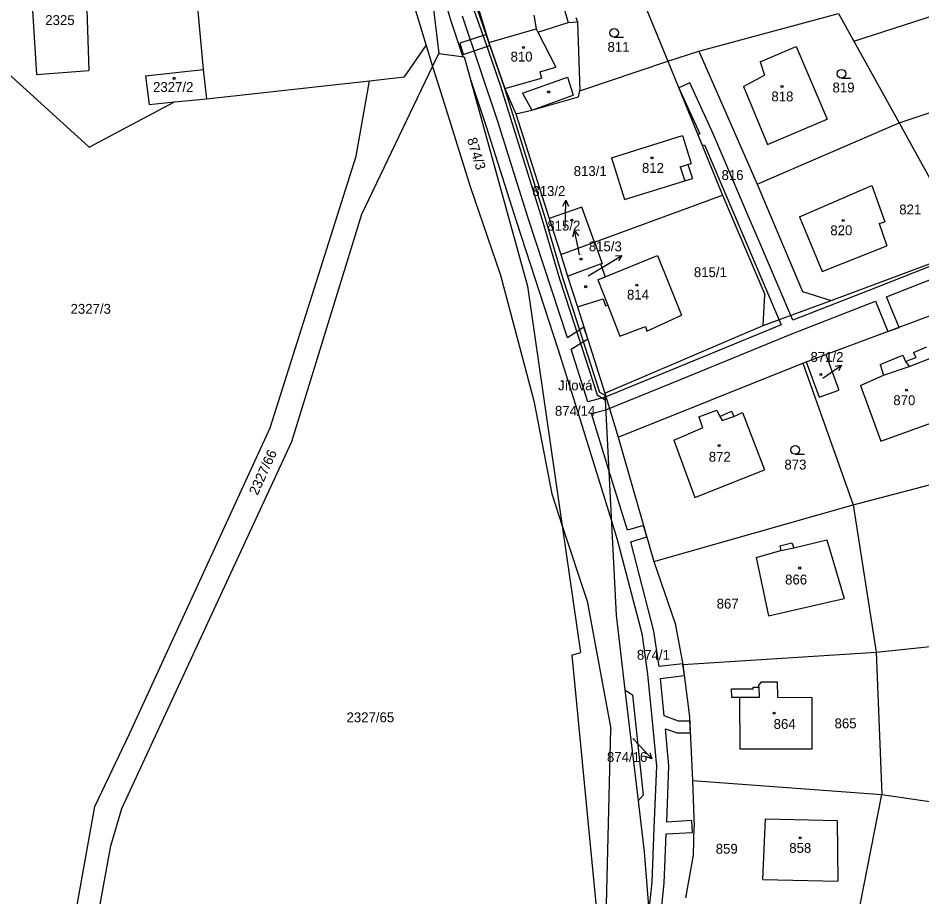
# Model space of a CAD drawing. Extents: x -785744 to -782822, y -1067550 to -1063910.
# Drawn here: x -783615 to -783459.2, y -1066330.5 to -1066179.1 of the extents above; entities that cross this region are included whole.
import ezdxf

# ---------------------------------------------------------------- set-up
doc = ezdxf.new("R2010")
doc.units = 0
for name, color, linetype in [('Hranice parcel', 7, 'Continuous'), ('Parcelní čísla', 7, 'Continuous'), ('Pop_ČP_popisy', 7, 'Continuous'), ('Vnitřní kresba', 7, 'Continuous'), ('Věcná břemena k části', 7, 'Continuous'), ('Značky budov', 7, 'Continuous'), ('Značky kultur', 7, 'Continuous')]:
    doc.layers.add(name, color=color, linetype=linetype)

msp = doc.modelspace()

# ---------------------------------------------------------------- linework, layer by layer
at = {"layer": 'Hranice parcel'}
for p, q in [((-783529.23, -1066195.59), (-783523.47, -1066213.6)), ((-783517.83, -1066211.66), (-783523.47, -1066213.6)), ((-783515.68, -1066217.69), (-783517.83, -1066211.66)), ((-783523.47, -1066213.6), (-783521.48, -1066219.82)), ((-783492.01, -1066296.13), (-783492.05, -1066294.64)), ((-783492.05, -1066294.64), (-783488.33, -1066294.66)), ((-783488.34, -1066294.36), (-783487.34, -1066294.34)), ((-783488.33, -1066294.66), (-783488.34, -1066294.36)), ((-783487.35, -1066294.06), (-783486.89, -1066293.44)), ((-783487.34, -1066294.34), (-783487.35, -1066294.06)), ((-783486.89, -1066293.44), (-783484.18, -1066293.42)), ((-783484.18, -1066293.42), (-783484.13, -1066296.07)), ((-783490.61, -1066296.14), (-783492.01, -1066296.13)), ((-783490.57, -1066305.05), (-783490.61, -1066296.14)), ((-783484.13, -1066296.07), (-783478.19, -1066296.15)), ((-783478.19, -1066296.15), (-783478.23, -1066305.04)), ((-783478.23, -1066305.04), (-783490.57, -1066305.05))]:
    msp.add_line(p, q, dxfattribs=at)
for points in [[(-783549.74, -1066167.15), (-783544.69, -1066183.8)], [(-783544.31, -1066169.87), (-783542.49, -1066185.18)], [(-783612.94, -1066171.22), (-783611.84, -1066188.79)], [(-783603.41, -1066170.63), (-783602.83, -1066188.08)], [(-783536.11, -1066175.97), (-783533.87, -1066183.27)], [(-783507.69, -1066175.1), (-783503.03, -1066186.51)], [(-783584.15, -1066176.59), (-783583.09, -1066187.93)], [(-783470.99, -1066183.03), (-783453.33, -1066177.34)], [(-783518.87, -1066178.98), (-783518.6, -1066179.71)], [(-783497.69, -1066184.76), (-783473.62, -1066178.28)], [(-783473.62, -1066178.28), (-783470.99, -1066183.03)], [(-783533.87, -1066183.27), (-783525.72, -1066180.91)], [(-783525.72, -1066180.91), (-783525.41, -1066181.52)], [(-783525.41, -1066181.52), (-783520.19, -1066179.81)], [(-783520.19, -1066179.81), (-783518.6, -1066179.71)], [(-783518.6, -1066179.71), (-783518.2, -1066191.59)], [(-783548.42, -1066189.19), (-783544.69, -1066183.8)], [(-783544.69, -1066183.8), (-783543.56, -1066187.4)], [(-783533.87, -1066183.27), (-783531.11, -1066191.22)], [(-783487.11, -1066186.59), (-783480.88, -1066183.97)], [(-783480.88, -1066183.97), (-783475.57, -1066196.46)], [(-783470.99, -1066183.03), (-783463.17, -1066197.11)], [(-783543.56, -1066187.4), (-783542.49, -1066185.18)], [(-783542.49, -1066185.18), (-783538.12, -1066185.77)], [(-783538.12, -1066185.77), (-783527.19, -1066225.28)], [(-783503.03, -1066186.51), (-783497.69, -1066184.76)], [(-783497.69, -1066184.76), (-783487.64, -1066207.66)], [(-783618.7, -1066186.84), (-783602.77, -1066201.32)], [(-783518.2, -1066191.59), (-783503.03, -1066186.51)], [(-783503.03, -1066186.51), (-783493.58, -1066209.6)], [(-783487.11, -1066186.59), (-783486.37, -1066188.92)], [(-783463.17, -1066197.11), (-783431.59, -1066186.6)], [(-783611.84, -1066188.79), (-783602.83, -1066188.08)], [(-783593.04, -1066189.04), (-783583.09, -1066187.93)], [(-783583.09, -1066187.93), (-783582.52, -1066192.96)], [(-783555.77, -1066212.85), (-783543.56, -1066187.4)], [(-783543.56, -1066187.4), (-783541.85, -1066192.82)], [(-783593.04, -1066189.04), (-783592.44, -1066193.97)], [(-783582.52, -1066192.96), (-783554.46, -1066189.86)], [(-783556.73, -1066202.84), (-783554.46, -1066189.86)], [(-783554.46, -1066189.86), (-783548.42, -1066189.19)], [(-783489.99, -1066190.84), (-783486.37, -1066188.92)], [(-783531.11, -1066191.22), (-783529.23, -1066195.59)], [(-783518.41, -1066192.66), (-783518.2, -1066191.59)], [(-783489.99, -1066190.84), (-783485.85, -1066200.87)], [(-783602.77, -1066201.32), (-783588.06, -1066193.52)], [(-783592.44, -1066193.97), (-783588.06, -1066193.52)], [(-783588.06, -1066193.52), (-783582.52, -1066192.96)], [(-783541.85, -1066192.82), (-783537.08, -1066208.07)], [(-783526.47, -1066194.94), (-783518.41, -1066192.66)], [(-783529.23, -1066195.59), (-783526.47, -1066194.94)], [(-783485.85, -1066200.87), (-783475.57, -1066196.46)], [(-783487.64, -1066207.66), (-783463.17, -1066197.11)], [(-783463.17, -1066197.11), (-783451.13, -1066218.9)], [(-783512.74, -1066203.14), (-783500.51, -1066199.32)], [(-783500.51, -1066199.32), (-783499.01, -1066204.11)], [(-783571.56, -1066249.69), (-783556.73, -1066202.84)], [(-783512.74, -1066203.14), (-783510.49, -1066210.3)], [(-783499.57, -1066204.29), (-783499.01, -1066204.11)], [(-783499.57, -1066204.29), (-783498.78, -1066206.71)], [(-783510.49, -1066210.3), (-783500.12, -1066207.12)], [(-783500.12, -1066207.12), (-783498.78, -1066206.71)], [(-783537.08, -1066208.07), (-783531.84, -1066223.35)], [(-783487.64, -1066207.66), (-783479.79, -1066226.17)], [(-783480.34, -1066213.33), (-783467.84, -1066207.94)], [(-783467.84, -1066207.94), (-783465.65, -1066214.15)], [(-783515.68, -1066217.69), (-783493.58, -1066209.6)], [(-783493.58, -1066209.6), (-783486.28, -1066226.7)], [(-783567.8, -1066252.03), (-783555.77, -1066212.85)], [(-783480.34, -1066213.33), (-783476.4, -1066222.76)], [(-783466.61, -1066214.49), (-783465.65, -1066214.15)], [(-783466.61, -1066214.49), (-783465.27, -1066218.32)], [(-783521.48, -1066219.82), (-783515.68, -1066217.69)], [(-783515.68, -1066217.69), (-783514.34, -1066221.34)], [(-783476.4, -1066222.76), (-783465.27, -1066218.32)], [(-783521.48, -1066219.82), (-783520.3, -1066223.52)], [(-783513.81, -1066223.66), (-783504.81, -1066219.99)], [(-783504.81, -1066219.99), (-783500.68, -1066230.23)], [(-783474.85, -1066227.74), (-783451.13, -1066218.9)], [(-783520.3, -1066223.52), (-783514.62, -1066221.44)], [(-783514.62, -1066221.44), (-783514.34, -1066221.34)], [(-783514.62, -1066221.44), (-783513.81, -1066223.66)], [(-783531.84, -1066223.35), (-783526.1, -1066245.01)], [(-783520.3, -1066223.52), (-783518.6, -1066228.85)], [(-783515.06, -1066224.17), (-783513.81, -1066223.66)], [(-783515.06, -1066224.17), (-783513.37, -1066228.51)], [(-783527.19, -1066225.28), (-783521.22, -1066266.55)], [(-783479.79, -1066226.17), (-783474.85, -1066227.74)], [(-783518.6, -1066228.85), (-783514.17, -1066227.44)], [(-783514.17, -1066227.44), (-783513.78, -1066228.64)], [(-783486.62, -1066232.06), (-783486.28, -1066226.7)], [(-783486.62, -1066232.06), (-783474.85, -1066227.74)], [(-783518.6, -1066228.85), (-783513.86, -1066243.69)], [(-783513.78, -1066228.64), (-783513.37, -1066228.51)], [(-783513.37, -1066228.51), (-783511.28, -1066233.89)], [(-783506.63, -1066233.01), (-783500.68, -1066230.23)], [(-783475.82, -1066237.06), (-783457.28, -1066230.16)], [(-783513.86, -1066243.69), (-783486.62, -1066232.06)], [(-783511.28, -1066233.89), (-783506.9, -1066232.21)], [(-783506.9, -1066232.21), (-783506.63, -1066233.01)], [(-783479.2, -1066238.32), (-783475.82, -1066237.06)], [(-783475.82, -1066237.06), (-783473.56, -1066243.16)], [(-783466.44, -1066238.75), (-783462.51, -1066237.15)], [(-783462.51, -1066237.15), (-783462.04, -1066238.27)], [(-783460.67, -1066236.69), (-783458.36, -1066235.74)], [(-783460.67, -1066236.69), (-783460.31, -1066237.56)], [(-783511.58, -1066251.28), (-783479.76, -1066238.53)], [(-783479.76, -1066238.53), (-783479.2, -1066238.32)], [(-783479.76, -1066238.53), (-783471.08, -1066262.95)], [(-783479.2, -1066238.32), (-783476.93, -1066244.41)], [(-783466.44, -1066238.75), (-783465.86, -1066240.59)], [(-783462.04, -1066238.27), (-783460.31, -1066237.56)], [(-783469.84, -1066242.38), (-783465.86, -1066240.59)], [(-783476.93, -1066244.41), (-783473.56, -1066243.16)], [(-783469.84, -1066242.38), (-783466.3, -1066251.98)], [(-783513.86, -1066243.69), (-783511.93, -1066281.94)], [(-783526.1, -1066245.01), (-783523.03, -1066261.04)], [(-783497.66, -1066247.78), (-783494.57, -1066246.61)], [(-783497.66, -1066247.78), (-783497.04, -1066249.66)], [(-783494.57, -1066246.61), (-783494.04, -1066247.73)], [(-783494.04, -1066247.73), (-783492.08, -1066246.81)], [(-783492.08, -1066246.81), (-783491.64, -1066247.74)], [(-783491.64, -1066247.74), (-783490.17, -1066247.05)], [(-783490.17, -1066247.05), (-783486.35, -1066256.93)], [(-783466.3, -1066251.98), (-783453.9, -1066247.51)], [(-783501.98, -1066251.81), (-783497.04, -1066249.66)], [(-783595.81, -1066302.38), (-783571.56, -1066249.69)], [(-783597.1, -1066315.28), (-783567.8, -1066252.03)], [(-783511.58, -1066251.28), (-783505.44, -1066272.69)], [(-783501.98, -1066251.81), (-783498.36, -1066261.69)], [(-783471.08, -1066262.95), (-783440.18, -1066254.85)], [(-783498.36, -1066261.69), (-783486.35, -1066256.93)], [(-783523.03, -1066261.04), (-783521.22, -1066266.55)], [(-783505.44, -1066272.69), (-783471.08, -1066262.95)], [(-783471.08, -1066262.95), (-783467.11, -1066288.33)], [(-783521.22, -1066266.55), (-783518.06, -1066288.38)], [(-783483.73, -1066269.99), (-783481.64, -1066269.49)], [(-783481.64, -1066269.49), (-783481.33, -1066270.34)], [(-783481.33, -1066270.34), (-783475.6, -1066268.96)], [(-783475.6, -1066268.96), (-783472.66, -1066279.05)], [(-783487.79, -1066271.99), (-783483.54, -1066270.8)], [(-783483.73, -1066269.99), (-783483.54, -1066270.8)], [(-783505.44, -1066272.69), (-783501.77, -1066283.36)], [(-783487.79, -1066271.99), (-783485.65, -1066282.05)], [(-783485.65, -1066282.05), (-783472.66, -1066279.05)], [(-783511.93, -1066281.94), (-783510.41, -1066294.81)], [(-783501.77, -1066283.36), (-783500.42, -1066290.47)], [(-783467.11, -1066288.33), (-783435.29, -1066285.01)], [(-783519.58, -1066288.85), (-783518.06, -1066288.38)], [(-783500.42, -1066290.47), (-783467.11, -1066288.33)], [(-783467.11, -1066288.33), (-783466.13, -1066312.85)], [(-783519.58, -1066288.85), (-783515.15, -1066334.59)], [(-783500.42, -1066290.47), (-783499.27, -1066299.45)], [(-783510.41, -1066294.81), (-783508.15, -1066313.93)], [(-783510.41, -1066294.81), (-783509.14, -1066295.67)], [(-783509.14, -1066295.67), (-783507.3, -1066312.98)], [(-783499.27, -1066299.45), (-783498.76, -1066310.45)], [(-783601.77, -1066314.92), (-783595.81, -1066302.38)], [(-783498.76, -1066310.45), (-783498.51, -1066318.4)], [(-783498.76, -1066310.45), (-783466.13, -1066312.85)], [(-783508.15, -1066313.93), (-783507.3, -1066312.98)], [(-783471.11, -1066337.99), (-783466.13, -1066312.85)], [(-783466.13, -1066312.85), (-783437.05, -1066317.1)], [(-783611.06, -1066366.84), (-783601.77, -1066314.92)], [(-783508.15, -1066313.93), (-783507.12, -1066322.7)], [(-783599.03, -1066321.69), (-783597.1, -1066315.28)], [(-783486.68, -1066327.47), (-783486.21, -1066317.03)], [(-783486.21, -1066317.03), (-783473.82, -1066317.32)], [(-783473.82, -1066317.32), (-783473.72, -1066327.76)], [(-783498.59, -1066323.28), (-783498.51, -1066318.4)], [(-783603.25, -1066345.01), (-783599.03, -1066321.69)], [(-783507.12, -1066322.7), (-783505.59, -1066341.49)], [(-783499.91, -1066330.66), (-783498.59, -1066323.28)], [(-783486.68, -1066327.47), (-783473.72, -1066327.76)]]:
    msp.add_lwpolyline(points, dxfattribs=at)
at = {"layer": 'Pop_ČP_popisy'}
for p, q in [((-783520.66, -1066213.47), (-783520.61, -1066210.47)), ((-783518.49, -1066218.63), (-783519.09, -1066215.69)), ((-783513.5, -1066221.5), (-783510.93, -1066219.95)), ((-783475.55, -1066240.61), (-783473.1, -1066238.88)), ((-783507.84, -1066304.49), (-783505.8, -1066306.69))]:
    msp.add_line(p, q, dxfattribs=at)
for points in [[(-783521.12, -1066211.46), (-783520.61, -1066210.47), (-783520.12, -1066211.48)], [(-783520.69, -1066215.26), (-783520.66, -1066213.47)], [(-783519.38, -1066216.77), (-783519.09, -1066215.69), (-783518.4, -1066216.57)], [(-783518.23, -1066219.87), (-783518.49, -1066218.63)], [(-783512.05, -1066220.04), (-783510.93, -1066219.95), (-783511.53, -1066220.89)], [(-783516.75, -1066223.47), (-783513.5, -1066221.5)], [(-783474.2, -1066239.05), (-783473.1, -1066238.88), (-783473.63, -1066239.87)], [(-783476.31, -1066241.14), (-783475.55, -1066240.61)], [(-783509.03, -1066303.2), (-783507.84, -1066304.49)], [(-783506.11, -1066305.62), (-783505.8, -1066306.69), (-783506.85, -1066306.3)]]:
    msp.add_lwpolyline(points, dxfattribs=at)
at = {"layer": 'Vnitřní kresba'}
for p, q in [((-783487.34, -1066294.34), (-783487.3, -1066296.13)), ((-783487.3, -1066296.13), (-783490.61, -1066296.14))]:
    msp.add_line(p, q, dxfattribs=at)
for points in [[(-783521.04, -1066176.92), (-783520.19, -1066179.81)], [(-783526.1, -1066178.55), (-783525.72, -1066180.91)], [(-783525.41, -1066181.52), (-783522.35, -1066187.55)], [(-783525.1, -1066188.34), (-783522.35, -1066187.55)], [(-783525.1, -1066188.34), (-783524.8, -1066189.41)], [(-783531.11, -1066191.22), (-783524.8, -1066189.41)], [(-783528.08, -1066192), (-783520.33, -1066189.25)], [(-783520.33, -1066189.25), (-783519.33, -1066192.33)], [(-783528.08, -1066192), (-783526.47, -1066194.94)], [(-783526.47, -1066194.94), (-783519.33, -1066192.33)], [(-783500.9, -1066204.7), (-783499.57, -1066204.29)], [(-783500.9, -1066204.7), (-783500.12, -1066207.12)], [(-783462.04, -1066238.27), (-783461.45, -1066239.09)], [(-783461.45, -1066239.09), (-783457.6, -1066237.6)], [(-783465.86, -1066240.59), (-783461.45, -1066239.09)], [(-783513.86, -1066243.69), (-783511.58, -1066251.28)], [(-783494.04, -1066247.73), (-783493.66, -1066248.38)], [(-783493.66, -1066248.38), (-783491.64, -1066247.74)], [(-783521.22, -1066266.55), (-783516.95, -1066279.53)], [(-783483.54, -1066270.8), (-783481.33, -1066270.34)], [(-783516.95, -1066279.53), (-783512.82, -1066301.53)], [(-783513.67, -1066334.11), (-783512.82, -1066301.53)]]:
    msp.add_lwpolyline(points, dxfattribs=at)
at = {"layer": 'Věcná břemena k části'}
for points in [[(-783544.08, -1066166.98), (-783540.5, -1066179.36)], [(-783536.46, -1066177.64), (-783534, -1066184.59)], [(-783531.11, -1066191.22), (-783535.78, -1066177.77)], [(-783540.5, -1066179.36), (-783538.36, -1066185.74)], [(-783532.34, -1066196.88), (-783538.44, -1066178.72)], [(-783534.29, -1066181.91), (-783538.89, -1066183.4)], [(-783533.87, -1066183.27), (-783534.29, -1066181.91)], [(-783538.89, -1066183.4), (-783538.32, -1066185.32)], [(-783538.32, -1066185.32), (-783533.68, -1066183.81)], [(-783533.68, -1066183.81), (-783533.87, -1066183.27)], [(-783538.36, -1066185.74), (-783538.12, -1066185.77)], [(-783538.12, -1066185.77), (-783537.04, -1066189.66)], [(-783534, -1066184.59), (-783531.83, -1066190.98)], [(-783537.04, -1066189.66), (-783534.4, -1066197.55)], [(-783499.22, -1066190.23), (-783501.15, -1066191.11)], [(-783495.15, -1066199.12), (-783499.22, -1066190.23)], [(-783531.83, -1066190.98), (-783524.69, -1066213.85)], [(-783524.11, -1066213.67), (-783531.11, -1066191.22)], [(-783501.15, -1066191.11), (-783497.52, -1066199.03)], [(-783534.4, -1066197.55), (-783529.13, -1066214.2)], [(-783527.07, -1066213.54), (-783532.34, -1066196.88)], [(-783497.52, -1066199.03), (-783497.85, -1066199.17)], [(-783497.85, -1066199.17), (-783497.07, -1066201.06)], [(-783488.66, -1066214.33), (-783495.15, -1066199.12)], [(-783497.07, -1066201.06), (-783496.69, -1066200.9)], [(-783496.69, -1066200.9), (-783490.2, -1066216.11)], [(-783520.32, -1066234.14), (-783527.07, -1066213.54)], [(-783521.1, -1066223.81), (-783524.11, -1066213.67)], [(-783529.13, -1066214.2), (-783521.97, -1066236.06)], [(-783524.69, -1066213.85), (-783521.68, -1066223.99)], [(-783487.86, -1066216.21), (-783488.66, -1066214.33)], [(-783490.2, -1066216.11), (-783483.48, -1066231.91)], [(-783481.85, -1066230.31), (-783487.86, -1066216.21)], [(-783447.43, -1066217.74), (-783467.06, -1066225.48)], [(-783465.32, -1066227.08), (-783449.23, -1066220.77)], [(-783521.68, -1066223.99), (-783519.84, -1066229.64)], [(-783519.26, -1066229.46), (-783521.1, -1066223.81)], [(-783467.06, -1066225.48), (-783481.51, -1066231.12)], [(-783481.68, -1066233.46), (-783467.22, -1066227.82)], [(-783467.22, -1066227.82), (-783465.1, -1066233.07)], [(-783463.18, -1066232.36), (-783465.32, -1066227.08)], [(-783519.84, -1066229.64), (-783515.23, -1066243.96)], [(-783514.73, -1066243.56), (-783519.26, -1066229.46)], [(-783481.51, -1066231.12), (-783481.85, -1066230.31)], [(-783517.48, -1066232.35), (-783520.32, -1066234.14)], [(-783516.84, -1066234.36), (-783517.48, -1066232.35)], [(-783483.48, -1066231.91), (-783501.62, -1066239.41)], [(-783465.1, -1066233.07), (-783463.18, -1066232.36)], [(-783500.82, -1066241.37), (-783481.68, -1066233.46)], [(-783519.68, -1066236.14), (-783516.84, -1066234.36)], [(-783521.97, -1066236.06), (-783518.59, -1066246.81)], [(-783516.84, -1066245.19), (-783519.68, -1066236.14)], [(-783501.62, -1066239.41), (-783513.83, -1066244.37)], [(-783513.71, -1066246.59), (-783500.82, -1066241.37)], [(-783513.83, -1066244.37), (-783516.84, -1066245.19)], [(-783515.23, -1066243.96), (-783513.8, -1066244.84)], [(-783513.84, -1066244.11), (-783514.73, -1066243.56)], [(-783513.8, -1066244.84), (-783513.84, -1066244.11)], [(-783518.59, -1066246.81), (-783512.75, -1066265.68)], [(-783516.2, -1066247.22), (-783513.71, -1066246.59)], [(-783513.19, -1066256.95), (-783516.2, -1066247.22)], [(-783509.98, -1066267.33), (-783513.19, -1066256.95)], [(-783512.75, -1066265.68), (-783511.75, -1066268.92)], [(-783507.22, -1066266.5), (-783509.98, -1066267.33)], [(-783506.65, -1066268.46), (-783507.22, -1066266.5)], [(-783511.75, -1066268.92), (-783507.53, -1066285.11)], [(-783509.42, -1066269.3), (-783506.65, -1066268.46)], [(-783505.41, -1066284.69), (-783509.42, -1066269.3)], [(-783507.53, -1066285.11), (-783506.52, -1066292.09)], [(-783504.52, -1066290.82), (-783505.41, -1066284.69)], [(-783500.45, -1066290.32), (-783504.52, -1066290.82)], [(-783500.42, -1066290.47), (-783500.45, -1066290.32)], [(-783500.18, -1066292.34), (-783500.42, -1066290.47)], [(-783506.52, -1066292.09), (-783505.7, -1066300.2)], [(-783504.28, -1066292.84), (-783500.18, -1066292.34)], [(-783503.63, -1066299.31), (-783504.28, -1066292.84)], [(-783501.16, -1066300.19), (-783503.63, -1066299.31)], [(-783505.7, -1066300.2), (-783504.99, -1066307.98)], [(-783499.24, -1066300.19), (-783501.16, -1066300.19)], [(-783499.14, -1066302.23), (-783499.24, -1066300.19)], [(-783503.41, -1066301.55), (-783501.39, -1066302.23)], [(-783502.83, -1066307.92), (-783503.41, -1066301.55)], [(-783501.39, -1066302.23), (-783499.14, -1066302.23)], [(-783504.99, -1066307.98), (-783505.42, -1066318.65)], [(-783503.22, -1066317.6), (-783502.83, -1066307.92)], [(-783498.87, -1066317.33), (-783503.22, -1066317.6)], [(-783498.75, -1066319.37), (-783498.87, -1066317.33)], [(-783505.42, -1066318.65), (-783505.81, -1066327.94)], [(-783503.65, -1066328.1), (-783503.3, -1066319.65)], [(-783503.3, -1066319.65), (-783498.75, -1066319.37)], [(-783505.81, -1066327.94), (-783506.3, -1066332.79)], [(-783504.56, -1066337.11), (-783503.65, -1066328.1)]]:
    msp.add_lwpolyline(points, dxfattribs=at)
at = {"layer": 'Značky budov'}
for centre in [(-783527.9, -1066184.13), (-783588.11, -1066189.45), (-783523.56, -1066191.8), (-783483.35, -1066190.86), (-783505.75, -1066203.16), (-783519.55, -1066213.91), (-783472.8, -1066213.96), (-783517.99, -1066220.61), (-783517.18, -1066225.35), (-783508.37, -1066225.1), (-783476.64, -1066240.48), (-783461.89, -1066243.18), (-783494.18, -1066252.74), (-783480.3, -1066273.82), (-783484.71, -1066298.82), (-783480.23, -1066320.32)]:
    msp.add_circle(centre, 0.175, dxfattribs=at)
at = {"layer": 'Značky kultur'}
for p, q in [((-783512.26, -1066182.36), (-783510.66, -1066182.36)), ((-783473.1, -1066189.41), (-783471.5, -1066189.41)), ((-783481.09, -1066254.23), (-783479.49, -1066254.23))]:
    msp.add_line(p, q, dxfattribs=at)
for centre in [(-783512.26, -1066181.61), (-783473.1, -1066188.66), (-783481.09, -1066253.48)]:
    msp.add_circle(centre, 0.75, dxfattribs=at)

# ---------------------------------------------------------------- texts
at = {"layer": 'Parcelní čísla'}
for s, height, p in [('2325', 1.7, (-783610.32, -1066180.27)), ('811', 1.7, (-783513.42, -1066184.88)), ('810', 1.7, (-783530.13, -1066186.56)), ('2327/2', 1.7, (-783591.74, -1066191.8)), ('819', 1.7, (-783474.64, -1066191.88)), ('818', 1.7, (-783485.18, -1066193.42)), ('813/1', 1.7, (-783519.25, -1066206.28)), ('812', 1.7, (-783507.48, -1066205.74)), ('816', 1.7, (-783493.77, -1066206.97)), ('821', 1.7, (-783463.14, -1066212.9)), ('813/2', 0.1, (-783520.69, -1066215.26)), ('820', 1.7, (-783475.02, -1066216.48)), ('815/2', 0.1, (-783518.23, -1066219.87)), ('815/1', 1.7, (-783498.54, -1066223.7)), ('815/3', 0.1, (-783516.75, -1066223.47)), ('814', 1.7, (-783510.06, -1066227.57)), ('2327/3', 1.7, (-783605.96, -1066230.02)), ('871/2', 0.1, (-783476.31, -1066241.14)), ('870', 1.7, (-783464.16, -1066245.76)), ('874/14', 1.7, (-783522.48, -1066247.59)), ('872', 1.7, (-783495.97, -1066255.51)), ('873', 1.7, (-783482.93, -1066256.85)), ('866', 1.7, (-783482.81, -1066276.66)), ('867', 1.7, (-783494.61, -1066280.82)), ('874/1', 1.7, (-783508.36, -1066289.63)), ('2327/65', 1.7, (-783558.4, -1066300.4)), ('864', 1.7, (-783484.79, -1066301.54)), ('865', 1.7, (-783474.29, -1066301.44)), ('874/16', 0.1, (-783509.03, -1066303.2)), ('858', 1.7, (-783482.1, -1066322.9)), ('859', 1.7, (-783494.77, -1066323.05))]:
    msp.add_text(s, height=height, dxfattribs=at).set_placement(p)
for s, rotation, p in [('874/3', 287.2464, (-783537.66, -1066199.96)), ('2327/66', 65.585, (-783573.74, -1066261.41))]:
    msp.add_text(s, height=1.7, rotation=rotation, dxfattribs=at).set_placement(p)
at = {"layer": 'Pop_ČP_popisy'}
for s, p in [('813/2', (-783526.37, -1066209.72)), ('815/2', (-783523.79, -1066215.69)), ('815/3', (-783516.64, -1066219.25)), ('871/2', (-783478.44, -1066238.3)), ('Jílová', (-783521.94, -1066243.21)), ('874/16', (-783513.52, -1066307.24))]:
    msp.add_text(s, height=1.7, dxfattribs=at).set_placement(p)

doc.saveas('drawing.dxf')
